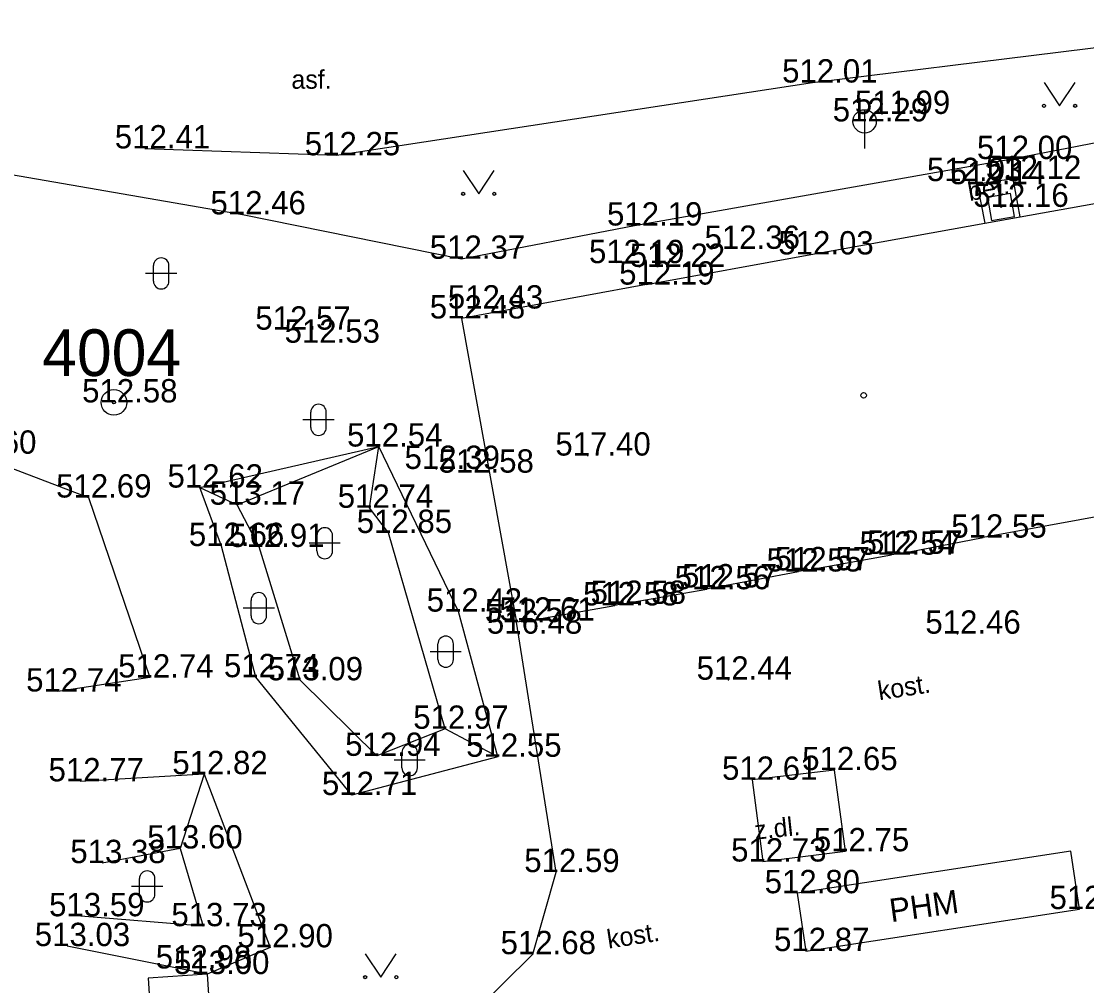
# Model space of a CAD drawing. Extents: x -668867 to -667827, y -1131943 to -1131019.
# Drawn here: x -668311.31 to -668277.05, y -1131755.63 to -1131724.61 of the extents above; entities that cross this region are included whole.
import ezdxf

# ---------------------------------------------------------------- set-up
doc = ezdxf.new("R2010")
doc.units = 0
for name, color, linetype in [('G_Bod_tecka', 7, 'Continuous'), ('G_Bod_vyska', 7, 'Continuous'), ('G_Bodove_pole', 7, 'Continuous'), ('G_Breh_Teren', 7, 'Continuous'), ('G_Budovy-znacky', 7, 'Continuous'), ('G_Budovy_Objekty', 7, 'Continuous'), ('G_Budovy_vstupy', 7, 'Continuous'), ('G_Cesty_Schody', 7, 'Continuous'), ('G_Plochy_zpevnene', 7, 'Continuous'), ('G_Ploty', 7, 'Continuous'), ('G_Popisy_povrchu', 7, 'Continuous'), ('G_Poznamky_odkaz', 7, 'Continuous'), ('G_Site-kanalizace', 7, 'Continuous'), ('G_Site-Sachty_N', 7, 'Continuous'), ('G_Vyskopis-bod_terenu', 7, 'Continuous'), ('G_Zelen-okraj', 7, 'Continuous'), ('G_Zelen-Znacky', 7, 'Continuous')]:
    doc.layers.add(name, color=color, linetype=linetype)

msp = doc.modelspace()

# ---------------------------------------------------------------- linework, layer by layer
at = {"layer": 'G_Bod_tecka'}
for p, q in [((-668285.86, -1131726.58), (-668285.86, -1131726.58)), ((-668283.62, -1131727.59), (-668283.62, -1131727.59)), ((-668284.19, -1131727.83), (-668284.19, -1131727.83)), ((-668307.34, -1131728.7), (-668307.34, -1131728.7)), ((-668301.17, -1131728.92), (-668301.17, -1131728.92)), ((-668279.51, -1131729.04), (-668279.51, -1131729.04)), ((-668281.14, -1131729.75), (-668281.14, -1131729.75)), ((-668279.41, -1131729.68), (-668279.41, -1131729.68)), ((-668280.57, -1131729.85), (-668280.57, -1131729.85)), ((-668279.8, -1131730.58), (-668279.8, -1131730.58)), ((-668304.19, -1131730.82), (-668304.19, -1131730.82)), ((-668291.59, -1131731.18), (-668291.59, -1131731.18)), ((-668288.3, -1131731.93), (-668288.3, -1131731.93)), ((-668285.92, -1131732.11), (-668285.92, -1131732.11)), ((-668297.15, -1131732.25), (-668297.15, -1131732.25)), ((-668292.17, -1131732.39), (-668292.17, -1131732.39)), ((-668290.72, -1131732.51), (-668290.72, -1131732.51)), ((-668291.2, -1131733.08), (-668291.2, -1131733.08)), ((-668296.57, -1131733.85), (-668296.57, -1131733.85)), ((-668297.15, -1131734.17), (-668297.15, -1131734.17)), ((-668302.76, -1131734.53), (-668302.76, -1131734.53)), ((-668301.82, -1131734.95), (-668301.82, -1131734.95)), ((-668308.33, -1131736.87), (-668308.33, -1131736.87)), ((-668299.81, -1131738.29), (-668299.81, -1131738.29)), ((-668293.09, -1131738.58), (-668293.09, -1131738.58)), ((-668297.96, -1131739.01), (-668297.96, -1131739.01)), ((-668296.87, -1131739.13), (-668296.87, -1131739.13)), ((-668305.57, -1131739.61), (-668305.57, -1131739.61)), ((-668309.15, -1131739.93), (-668309.15, -1131739.93)), ((-668304.37, -1131740.16), (-668304.37, -1131740.16)), ((-668300.11, -1131740.26), (-668300.11, -1131740.26)), ((-668299.5, -1131741.07), (-668299.5, -1131741.07)), ((-668280.38, -1131741.22), (-668280.38, -1131741.22)), ((-668304.87, -1131741.49), (-668304.87, -1131741.49)), ((-668303.66, -1131741.52), (-668303.66, -1131741.52)), ((-668283.09, -1131741.74), (-668283.09, -1131741.74)), ((-668283.33, -1131741.77), (-668283.33, -1131741.77)), ((-668286.32, -1131742.31), (-668286.32, -1131742.31)), ((-668286.06, -1131742.27), (-668286.06, -1131742.27)), ((-668289.26, -1131742.88), (-668289.26, -1131742.88)), ((-668289.04, -1131742.82), (-668289.04, -1131742.82)), ((-668292.22, -1131743.4), (-668292.22, -1131743.4)), ((-668291.98, -1131743.35), (-668291.98, -1131743.35)), ((-668297.25, -1131743.6), (-668297.25, -1131743.6)), ((-668295.38, -1131743.94), (-668295.38, -1131743.94)), ((-668294.96, -1131743.89), (-668294.96, -1131743.89)), ((-668295.3, -1131744.31), (-668295.3, -1131744.31)), ((-668281.2, -1131744.31), (-668281.2, -1131744.31)), ((-668307.17, -1131745.72), (-668307.17, -1131745.72)), ((-668303.77, -1131745.71), (-668303.77, -1131745.71)), ((-668302.34, -1131745.81), (-668302.34, -1131745.81)), ((-668288.57, -1131745.79), (-668288.57, -1131745.79)), ((-668310.13, -1131746.17), (-668310.13, -1131746.17)), ((-668297.68, -1131747.37), (-668297.68, -1131747.37)), ((-668299.87, -1131748.24), (-668299.87, -1131748.24)), ((-668295.98, -1131748.27), (-668295.98, -1131748.27)), ((-668305.43, -1131748.83), (-668305.43, -1131748.83)), ((-668285.16, -1131748.7), (-668285.16, -1131748.7)), ((-668309.41, -1131749.06), (-668309.41, -1131749.06)), ((-668287.8, -1131749.01), (-668287.8, -1131749.01)), ((-668300.68, -1131749.5), (-668300.68, -1131749.5)), ((-668306.2, -1131751.22), (-668306.2, -1131751.22)), ((-668284.8, -1131751.31), (-668284.8, -1131751.31)), ((-668308.71, -1131751.69), (-668308.71, -1131751.69)), ((-668287.46, -1131751.64), (-668287.46, -1131751.64)), ((-668294.11, -1131751.98), (-668294.11, -1131751.98)), ((-668286.36, -1131752.66), (-668286.36, -1131752.66)), ((-668309.39, -1131753.4), (-668309.39, -1131753.4)), ((-668277.28, -1131753.17), (-668277.28, -1131753.17)), ((-668305.46, -1131753.72), (-668305.46, -1131753.72)), ((-668309.83, -1131754.36), (-668309.83, -1131754.36)), ((-668303.31, -1131754.4), (-668303.31, -1131754.4)), ((-668294.86, -1131754.62), (-668294.86, -1131754.62)), ((-668286.08, -1131754.52), (-668286.08, -1131754.52)), ((-668305.96, -1131755.08), (-668305.96, -1131755.08)), ((-668305.33, -1131755.26), (-668305.33, -1131755.26))]:
    msp.add_line(p, q, dxfattribs=at)
at = {"layer": 'G_Bodove_pole'}
for radius in [0.412, 0.05]:
    msp.add_circle((-668308.33, -1131736.87), radius, dxfattribs=at)
at = {"layer": 'G_Breh_Teren'}
for p, q in [((-668305.57, -1131739.61), (-668304.37, -1131740.16)), ((-668305.43, -1131748.83), (-668309.41, -1131749.06)), ((-668306.2, -1131751.22), (-668308.71, -1131751.69))]:
    msp.add_line(p, q, dxfattribs=at)
for points in [[(-668295.98, -1131748.27), (-668300.68, -1131749.5), (-668303.77, -1131745.71), (-668304.87, -1131741.49), (-668305.57, -1131739.61), (-668299.81, -1131738.29)], [(-668295.98, -1131748.27), (-668297.68, -1131747.37), (-668299.87, -1131748.24), (-668302.34, -1131745.81), (-668303.66, -1131741.52), (-668304.37, -1131740.16), (-668299.81, -1131738.29)], [(-668297.68, -1131747.37), (-668299.5, -1131741.07), (-668300.11, -1131740.26), (-668299.81, -1131738.29)], [(-668295.98, -1131748.27), (-668297.25, -1131743.6), (-668299.81, -1131738.29)], [(-668305.43, -1131748.83), (-668303.31, -1131754.4), (-668305.33, -1131755.26), (-668309.83, -1131754.36)], [(-668305.43, -1131748.83), (-668306.2, -1131751.22), (-668305.46, -1131753.72), (-668309.39, -1131753.4)]]:
    msp.add_lwpolyline(points, dxfattribs=at)
at = {"layer": 'G_Budovy-znacky'}
msp.add_circle((-668284.22, -1131736.641), 0.0875, dxfattribs=at)
at = {"layer": 'G_Budovy_Objekty'}
for p, q in [((-668275.84, -1131740.39), (-668280.38, -1131741.22)), ((-668283.09, -1131741.74), (-668283.33, -1131741.77)), ((-668286.06, -1131742.27), (-668286.32, -1131742.31)), ((-668289.04, -1131742.82), (-668289.26, -1131742.88)), ((-668291.98, -1131743.35), (-668292.22, -1131743.4)), ((-668294.96, -1131743.89), (-668295.38, -1131743.94))]:
    msp.add_line(p, q, dxfattribs=at)
for points in [[(-668291.2, -1131733.08), (-668285.92, -1131732.11), (-668280.32, -1131731.1), (-668279.19, -1131730.9), (-668272.89, -1131729.77), (-668272.54, -1131731.66), (-668272.47, -1131731.86)], [(-668291.2, -1131733.08), (-668297.15, -1131734.17), (-668295.38, -1131743.94)]]:
    msp.add_lwpolyline(points, dxfattribs=at)
at = {"layer": 'G_Budovy_vstupy'}
for p, q in [((-668283.09, -1131741.74), (-668280.38, -1131741.22)), ((-668286.06, -1131742.27), (-668283.33, -1131741.77)), ((-668289.04, -1131742.82), (-668286.32, -1131742.31)), ((-668291.98, -1131743.35), (-668289.26, -1131742.88)), ((-668294.96, -1131743.89), (-668292.22, -1131743.4))]:
    msp.add_line(p, q, dxfattribs=at)
at = {"layer": 'G_Cesty_Schody'}
for p, q in [((-668305.33, -1131755.26), (-668307.23, -1131755.39)), ((-668307.23, -1131755.39), (-668306.98, -1131759.05)), ((-668305.33, -1131755.26), (-668305.08, -1131758.92))]:
    msp.add_line(p, q, dxfattribs=at)
for points in [[(-668279.19, -1131730.9), (-668279.41, -1131729.68), (-668280.57, -1131729.85), (-668280.32, -1131731.1)], [(-668287.8, -1131749.01), (-668287.46, -1131751.64), (-668284.8, -1131751.31), (-668285.16, -1131748.7), (-668287.8, -1131749.01)], [(-668286.36, -1131752.66), (-668286.08, -1131754.52), (-668277.28, -1131753.17), (-668277.56, -1131751.31), (-668286.36, -1131752.66)]]:
    msp.add_lwpolyline(points, dxfattribs=at)
at = {"layer": 'G_Plochy_zpevnene'}
for points in [[(-668307.34, -1131728.7), (-668301.17, -1131728.92), (-668285.86, -1131726.58), (-668269.89, -1131724.61)], [(-668302.78, -1131763.15), (-668299.45, -1131760.94), (-668297.75, -1131757.48), (-668294.86, -1131754.62), (-668294.11, -1131751.98), (-668295.38, -1131743.94)]]:
    msp.add_lwpolyline(points, dxfattribs=at)
at = {"layer": 'G_Ploty'}
msp.add_line((-668297.15, -1131732.25), (-668291.59, -1131731.18), dxfattribs=at)
for points in [[(-668291.59, -1131731.18), (-668279.51, -1131729.04), (-668268.75, -1131726.95), (-668261.5, -1131725.6)], [(-668313.31, -1131729.25), (-668304.19, -1131730.82), (-668297.15, -1131732.25)]]:
    msp.add_lwpolyline(points, dxfattribs=at)
at = {"layer": 'G_Site-kanalizace'}
msp.add_line((-668284.19, -1131727.455), (-668284.19, -1131728.705), dxfattribs=at)
msp.add_circle((-668284.19, -1131727.83), 0.375, dxfattribs=at)
at = {"layer": 'G_Site-Sachty_N'}
msp.add_lwpolyline([(-668280.105, -1131731.014), (-668279.366, -1131730.885), (-668279.495, -1131730.146), (-668280.234, -1131730.275)], close=True, dxfattribs=at)
msp.add_circle((-668279.8, -1131730.58), 0.02, dxfattribs=at)
at = {"layer": 'G_Vyskopis-bod_terenu'}
for p, q in [((-668283.63, -1131727.59), (-668283.61, -1131727.59)), ((-668283.62, -1131727.575), (-668283.62, -1131727.59)), ((-668283.62, -1131727.605), (-668283.62, -1131727.59)), ((-668293.1, -1131738.58), (-668293.08, -1131738.58)), ((-668293.09, -1131738.565), (-668293.09, -1131738.58)), ((-668293.09, -1131738.595), (-668293.09, -1131738.58)), ((-668297.97, -1131739.01), (-668297.95, -1131739.01)), ((-668297.96, -1131738.995), (-668297.96, -1131739.01)), ((-668297.96, -1131739.025), (-668297.96, -1131739.01)), ((-668295.31, -1131744.31), (-668295.29, -1131744.31)), ((-668295.3, -1131744.295), (-668295.3, -1131744.31)), ((-668295.3, -1131744.325), (-668295.3, -1131744.31)), ((-668281.21, -1131744.31), (-668281.19, -1131744.31)), ((-668281.2, -1131744.295), (-668281.2, -1131744.31)), ((-668281.2, -1131744.325), (-668281.2, -1131744.31)), ((-668288.58, -1131745.79), (-668288.56, -1131745.79)), ((-668288.57, -1131745.775), (-668288.57, -1131745.79)), ((-668288.57, -1131745.805), (-668288.57, -1131745.79))]:
    msp.add_line(p, q, dxfattribs=at)
at = {"layer": 'G_Zelen-okraj'}
msp.add_lwpolyline([(-668312.83, -1131738.52), (-668309.15, -1131739.93), (-668307.17, -1131745.72), (-668310.13, -1131746.17)], dxfattribs=at)
at = {"layer": 'G_Zelen-Znacky'}
for p, q in [((-668278.42, -1131726.58), (-668277.92, -1131727.33)), ((-668277.92, -1131727.33), (-668277.42, -1131726.58)), ((-668297.1, -1131729.41), (-668296.6, -1131730.16)), ((-668296.6, -1131730.16), (-668296.1, -1131729.41)), ((-668307.06, -1131732.97), (-668307.06, -1131732.47)), ((-668306.56, -1131732.97), (-668306.56, -1131732.47)), ((-668306.31, -1131732.72), (-668307.31, -1131732.72)), ((-668302, -1131737.68), (-668302, -1131737.18)), ((-668301.5, -1131737.68), (-668301.5, -1131737.18)), ((-668301.25, -1131737.43), (-668302.25, -1131737.43)), ((-668301.05, -1131741.4), (-668302.05, -1131741.4)), ((-668301.8, -1131741.65), (-668301.8, -1131741.15)), ((-668301.3, -1131741.65), (-668301.3, -1131741.15)), ((-668303.92, -1131743.74), (-668303.92, -1131743.24)), ((-668303.42, -1131743.74), (-668303.42, -1131743.24)), ((-668303.17, -1131743.49), (-668304.17, -1131743.49)), ((-668297.91, -1131745.14), (-668297.91, -1131744.64)), ((-668297.41, -1131745.14), (-668297.41, -1131744.64)), ((-668297.16, -1131744.89), (-668298.16, -1131744.89)), ((-668299.07, -1131748.63), (-668299.07, -1131748.13)), ((-668298.57, -1131748.63), (-668298.57, -1131748.13)), ((-668298.32, -1131748.38), (-668299.32, -1131748.38)), ((-668307.51, -1131752.69), (-668307.51, -1131752.19)), ((-668307.01, -1131752.69), (-668307.01, -1131752.19)), ((-668306.76, -1131752.44), (-668307.76, -1131752.44)), ((-668300.25, -1131754.61), (-668299.75, -1131755.36)), ((-668299.75, -1131755.36), (-668299.25, -1131754.61))]:
    msp.add_line(p, q, dxfattribs=at)
for centre in [(-668278.42, -1131727.33), (-668277.42, -1131727.33), (-668297.1, -1131730.16), (-668296.1, -1131730.16), (-668300.25, -1131755.36), (-668299.25, -1131755.36)]:
    msp.add_circle(centre, 0.05, dxfattribs=at)
for centre, start, end in [((-668306.81, -1131732.47), 0, 180), ((-668306.81, -1131732.97), 180, 0), ((-668301.75, -1131737.18), 0, 180), ((-668301.75, -1131737.68), 180, 0), ((-668301.55, -1131741.15), 0, 180), ((-668301.55, -1131741.65), 180, 0), ((-668303.67, -1131743.24), 0, 180), ((-668303.67, -1131743.74), 180, 0), ((-668297.66, -1131744.64), 0, 180), ((-668297.66, -1131745.14), 180, 0), ((-668298.82, -1131748.13), 0, 180), ((-668298.82, -1131748.63), 180, 0), ((-668307.26, -1131752.19), 0, 180), ((-668307.26, -1131752.69), 180, 0)]:
    msp.add_arc(centre, 0.25, start, end, dxfattribs=at)

# ---------------------------------------------------------------- texts
at = {"layer": 'G_Bod_vyska'}
for s, p in [('512.01', (-668286.842, -1131726.58)), ('511.99', (-668284.504, -1131727.59)), ('512.29', (-668285.214, -1131727.83)), ('512.41', (-668308.301, -1131728.7)), ('512.25', (-668302.192, -1131728.92)), ('512.00', (-668280.576, -1131729.04)), ('512.03', (-668282.184, -1131729.75)), ('512.12', (-668280.291, -1131729.68)), ('512.14', (-668281.451, -1131729.85)), ('512.46', (-668305.226, -1131730.82)), ('512.16', (-668280.694, -1131730.58)), ('512.19', (-668292.473, -1131731.18)), ('512.36', (-668289.336, -1131731.93)), ('512.03', (-668286.964, -1131732.11)), ('512.37', (-668298.172, -1131732.25)), ('512.19', (-668293.053, -1131732.39)), ('512.22', (-668291.742, -1131732.51)), ('512.19', (-668292.083, -1131733.08)), ('512.43', (-668297.592, -1131733.85)), ('512.48', (-668298.172, -1131734.17)), ('512.57', (-668303.782, -1131734.53)), ('512.53', (-668302.842, -1131734.95)), ('512.58', (-668309.352, -1131736.87)), ('512.54', (-668300.832, -1131738.29)), ('512.60', (-668313.888, -1131738.52)), ('517.40', (-668294.134, -1131738.58)), ('512.39', (-668298.984, -1131739.01)), ('512.58', (-668297.892, -1131739.13)), ('512.62', (-668306.606, -1131739.61)), ('512.69', (-668310.188, -1131739.93)), ('513.17', (-668305.251, -1131740.16)), ('512.74', (-668301.132, -1131740.26)), ('512.85', (-668300.522, -1131741.07)), ('512.55', (-668281.402, -1131741.22)), ('512.66', (-668305.92, -1131741.49)), ('512.91', (-668304.623, -1131741.52)), ('512.54', (-668284.352, -1131741.77)), ('512.57', (-668284.112, -1131741.74)), ('512.55', (-668287.342, -1131742.31)), ('512.57', (-668287.082, -1131742.27)), ('512.57', (-668290.062, -1131742.82)), ('512.56', (-668290.296, -1131742.88)), ('512.58', (-668293.242, -1131743.4)), ('512.58', (-668293.002, -1131743.35)), ('512.42', (-668298.272, -1131743.6)), ('512.57', (-668296.402, -1131743.94)), ('512.61', (-668295.934, -1131743.89)), ('516.48', (-668296.336, -1131744.31)), ('512.46', (-668282.236, -1131744.31)), ('512.74', (-668308.192, -1131745.72)), ('512.74', (-668304.792, -1131745.71)), ('513.09', (-668303.386, -1131745.81)), ('512.44', (-668289.592, -1131745.79)), ('512.74', (-668311.152, -1131746.17)), ('512.97', (-668298.704, -1131747.37)), ('512.94', (-668300.894, -1131748.24)), ('512.55', (-668297.002, -1131748.27)), ('512.82', (-668306.452, -1131748.83)), ('512.61', (-668288.774, -1131749.01)), ('512.65', (-668286.196, -1131748.7)), ('512.77', (-668310.432, -1131749.06)), ('512.71', (-668301.641, -1131749.5)), ('513.60', (-668307.258, -1131751.22)), ('512.75', (-668285.822, -1131751.31)), ('513.38', (-668309.732, -1131751.69)), ('512.73', (-668288.482, -1131751.64)), ('512.59', (-668295.134, -1131751.98)), ('512.80', (-668287.404, -1131752.66)), ('513.59', (-668310.414, -1131753.4)), ('512.91', (-668278.243, -1131753.17)), ('513.73', (-668306.482, -1131753.72)), ('513.03', (-668310.874, -1131754.36)), ('512.90', (-668304.356, -1131754.4)), ('512.68', (-668295.896, -1131754.62)), ('512.87', (-668287.102, -1131754.52)), ('512.98', (-668306.984, -1131755.08)), ('513.00', (-668306.396, -1131755.26))]:
    msp.add_text(s, height=0.75, dxfattribs=at).set_placement(p)
at = {"layer": 'G_Bodove_pole'}
msp.add_text('4004', height=1.5, dxfattribs=at).set_placement((-668310.633, -1131736.02))
at = {"layer": 'G_Popisy_povrchu'}
msp.add_text('asf.', height=0.6, dxfattribs=at).set_placement((-668302.622, -1131726.78))
for s, rotation, p in [('bet.', 10.1772, (-668280.813, -1131730.394)), ('kost.', 8.7156, (-668283.717, -1131746.452)), ('z.dl.', 6.1782, (-668287.705, -1131750.939)), ('kost.', 8.7217, (-668292.427, -1131754.442))]:
    msp.add_text(s, height=0.6, rotation=rotation, dxfattribs=at).set_placement(p)
at = {"layer": 'G_Poznamky_odkaz'}
msp.add_text('PHM', height=0.75, rotation=7.9572, dxfattribs=at).set_placement((-668283.335, -1131753.592))

doc.saveas('drawing.dxf')
